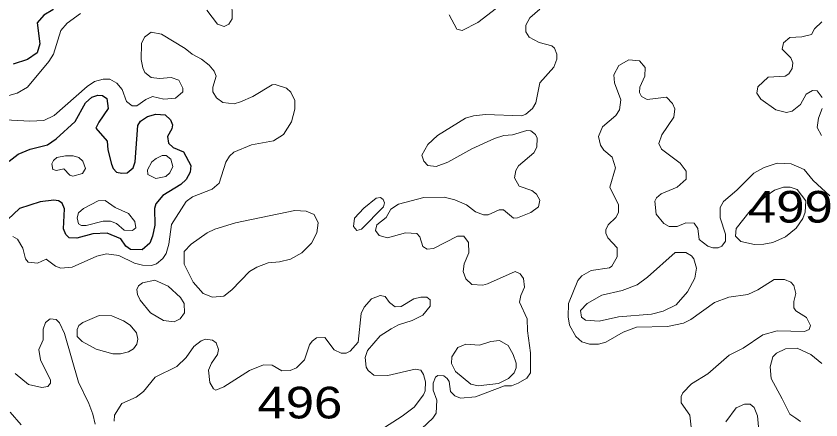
# Model space of a CAD drawing. Extents: x 577 to 602.9, y 7483.8 to 7511.6.
# Drawn here: x 591.512 to 593.545, y 7500.722 to 7501.742 of the extents above; entities that cross this region are included whole.
import ezdxf
from ezdxf.enums import TextEntityAlignment as Align

# ---------------------------------------------------------------- set-up
doc = ezdxf.new("R2010")
doc.units = 0
doc.header["$LTSCALE"] = 0.032
doc.layers.add('1', color=7, linetype='Continuous', lineweight=25)
doc.layers.add('2', color=7, linetype='Continuous', lineweight=13)
doc.layers.add('61', color=7, linetype='Continuous')

msp = doc.modelspace()

# ---------------------------------------------------------------- linework, layer by layer
at = {"layer": '1'}
for points in [[(591.5051, 7501.9305), (591.5377, 7501.9074), (591.5854, 7501.9193), (591.6053, 7501.9177), (591.6156, 7501.9098), (591.6164, 7501.8859), (591.5997, 7501.839), (591.6013, 7501.8136), (591.6116, 7501.7714), (591.6045, 7501.7579), (591.5822, 7501.7444), (591.5647, 7501.7253), (591.5719, 7501.672), (591.5647, 7501.6498), (591.5408, 7501.6331), (591.5043, 7501.6211)], [(591.4947, 7501.3762), (591.517, 7501.3937), (591.5472, 7501.4064), (591.5909, 7501.4168), (591.6132, 7501.4319), (591.6609, 7501.4764), (591.6872, 7501.5233), (591.7031, 7501.5376), (591.7182, 7501.5424), (591.7301, 7501.5416), (591.7412, 7501.5345), (591.7444, 7501.509), (591.7206, 7501.4748), (591.7134, 7501.4589), (591.742, 7501.4263), (591.7436, 7501.4048), (591.7532, 7501.3683), (591.7571, 7501.3571), (591.7651, 7501.3484), (591.7786, 7501.3452), (591.7921, 7501.3468), (591.8072, 7501.3587), (591.8128, 7501.3746), (591.8192, 7501.4661), (591.8263, 7501.4772), (591.8438, 7501.4891), (591.8645, 7501.4947), (591.8883, 7501.4931), (591.9019, 7501.4804), (591.9066, 7501.4677), (591.905, 7501.4573), (591.8947, 7501.4382), (591.8971, 7501.4215), (591.909, 7501.4104), (591.9345, 7501.3993), (591.9535, 7501.3651), (591.952, 7501.3484), (591.9416, 7501.3293), (591.9281, 7501.3166), (591.8828, 7501.2888), (591.8645, 7501.2681), (591.8613, 7501.2562), (591.8621, 7501.214), (591.8565, 7501.1862), (591.8494, 7501.1687), (591.8303, 7501.152), (591.8009, 7501.1528), (591.7889, 7501.1615), (591.7762, 7501.1798), (591.742, 7501.1941), (591.7054, 7501.1925), (591.6649, 7501.1814), (591.6458, 7501.1822), (591.6371, 7501.1902), (591.6315, 7501.2053), (591.6339, 7501.2554), (591.6283, 7501.2697), (591.6188, 7501.276), (591.6068, 7501.2776), (591.5727, 7501.2728), (591.5202, 7501.2562), (591.4605, 7501.2005)]]:
    msp.add_lwpolyline(points, dxfattribs=at)
at = {"layer": '2'}
for points in [[(592.0569, 7501.7826), (592.0577, 7501.7356), (592.049, 7501.7221), (592.0378, 7501.7158), (592.0203, 7501.7221), (591.9941, 7501.7571)], [(592.7726, 7501.7993), (592.6787, 7501.7261), (592.639, 7501.7062), (592.6255, 7501.7094), (592.6056, 7501.746)], [(592.7853, 7501.0915), (592.7726, 7501.0971), (592.7026, 7501.0661), (592.6907, 7501.0629), (592.6628, 7501.0645), (592.6477, 7501.0788), (592.6414, 7501.0971), (592.6438, 7501.1162), (592.6557, 7501.144), (592.6549, 7501.1703), (592.643, 7501.1862), (592.6271, 7501.1862), (592.5666, 7501.1552), (592.5507, 7501.1536), (592.5396, 7501.1607), (592.5316, 7501.1846), (592.5245, 7501.1933), (592.4959, 7501.1949), (592.4505, 7501.1822), (592.4291, 7501.1878), (592.4195, 7501.2005), (592.423, 7501.215), (592.4467, 7501.2339), (592.4582, 7501.2546), (592.4783, 7501.2673), (592.5421, 7501.2837), (592.5929, 7501.2848), (592.6199, 7501.2784), (592.6501, 7501.2657), (592.6724, 7501.2482), (592.6923, 7501.2402), (592.7042, 7501.2402), (592.732, 7501.253), (592.7432, 7501.253), (592.7686, 7501.2323), (592.7789, 7501.2331), (592.8123, 7501.2466), (592.8314, 7501.2609), (592.8346, 7501.2776), (592.8266, 7501.2927), (592.8147, 7501.3015), (592.7829, 7501.3126), (592.771, 7501.3341), (592.7742, 7501.3524), (592.7813, 7501.3643), (592.8195, 7501.3969), (592.8274, 7501.4112), (592.8282, 7501.4343), (592.8243, 7501.443), (592.8123, 7501.4526), (592.802, 7501.4534), (592.7662, 7501.4422), (592.7439, 7501.4406), (592.7201, 7501.4335), (592.6628, 7501.4072), (592.6024, 7501.373), (592.573, 7501.3627), (592.5523, 7501.3651), (592.542, 7501.3762), (592.5372, 7501.3913), (592.5523, 7501.4176), (592.5762, 7501.4406), (592.6469, 7501.4844), (592.6676, 7501.4907), (592.6978, 7501.4939), (592.7893, 7501.4907), (592.7996, 7501.4947), (592.8163, 7501.509), (592.8251, 7501.5233), (592.8354, 7501.5734), (592.8704, 7501.6132), (592.8783, 7501.6339), (592.8783, 7501.6466), (592.872, 7501.6617), (592.8656, 7501.6673), (592.833, 7501.676), (592.8084, 7501.6895), (592.7996, 7501.703), (592.7996, 7501.7197), (592.8099, 7501.738), (592.8346, 7501.7595)], [(591.6744, 7501.7492), (591.641, 7501.7245), (591.6251, 7501.7062), (591.606, 7501.6466), (591.5941, 7501.6275), (591.5408, 7501.5631)], [(593.5471, 7501.7277), (593.5288, 7501.7102), (593.5216, 7501.6959), (593.497, 7501.6903), (593.4668, 7501.6887), (593.4509, 7501.6752), (593.4469, 7501.6585), (593.4691, 7501.637), (593.4739, 7501.6243), (593.4723, 7501.61), (593.4644, 7501.5965), (593.4548, 7501.5909), (593.4119, 7501.5877), (593.3857, 7501.5639), (593.3833, 7501.548), (593.3936, 7501.5329), (593.431, 7501.5058), (593.458, 7501.4987), (593.4723, 7501.5019), (593.4938, 7501.5194), (593.5081, 7501.5448), (593.5239, 7501.5546), (593.5359, 7501.5535), (593.5487, 7501.5368)], [(591.4693, 7501.4812), (591.5464, 7501.4772), (591.5822, 7501.4788), (591.6076, 7501.4915), (591.6911, 7501.5647), (591.7102, 7501.5774), (591.7317, 7501.583), (591.7484, 7501.583), (591.7659, 7501.5726), (591.7794, 7501.5567), (591.7905, 7501.5265), (591.8048, 7501.5154), (591.8168, 7501.5154), (591.8398, 7501.5321), (591.8565, 7501.5392), (591.8852, 7501.5329), (591.9146, 7501.5353), (591.9329, 7501.5512), (591.9329, 7501.5607), (591.9233, 7501.5806), (591.9034, 7501.5869), (591.874, 7501.5846), (591.8533, 7501.5869), (591.8374, 7501.5997), (591.8319, 7501.6116), (591.8279, 7501.6331), (591.8287, 7501.6728), (591.8359, 7501.6895), (591.8533, 7501.7014), (591.8788, 7501.6967), (591.9392, 7501.6609), (591.9567, 7501.6458), (591.9806, 7501.6339), (591.9997, 7501.6188), (592.0124, 7501.6036), (592.0172, 7501.5909), (592.0092, 7501.5631), (592.0092, 7501.5512), (592.0179, 7501.5361), (592.0339, 7501.5241), (592.0625, 7501.5209), (592.0784, 7501.5257), (592.1102, 7501.5392), (592.1587, 7501.5687), (592.1666, 7501.5695), (592.1953, 7501.5599), (592.2056, 7501.5504), (592.2159, 7501.5289), (592.2159, 7501.5074), (592.2072, 7501.4756), (592.1873, 7501.443), (592.1619, 7501.4271), (592.1062, 7501.4168), (592.0617, 7501.3985), (592.0513, 7501.3889), (592.0418, 7501.373), (592.0251, 7501.3206), (592.0068, 7501.3055), (591.9575, 7501.2856), (591.9416, 7501.2736), (591.9042, 7501.2156), (591.8979, 7501.1663), (591.8907, 7501.1424), (591.8828, 7501.1297), (591.8669, 7501.1162), (591.8541, 7501.1122), (591.8311, 7501.113), (591.8112, 7501.1186), (591.7714, 7501.1377), (591.7404, 7501.1416), (591.7158, 7501.1361), (591.6538, 7501.1082), (591.6251, 7501.1059), (591.6116, 7501.1106), (591.5878, 7501.1281), (591.5655, 7501.1178), (591.5424, 7501.121), (591.5353, 7501.1289), (591.5289, 7501.156), (591.5154, 7501.179), (591.5035, 7501.1854)], [(593.3324, 7501.3023), (593.299, 7501.2744), (593.291, 7501.2585), (593.2902, 7501.2331), (593.3037, 7501.1917), (593.3037, 7501.1735), (593.295, 7501.1615), (593.2855, 7501.1568), (593.2719, 7501.1568), (593.2592, 7501.1615), (593.2377, 7501.1782), (593.2338, 7501.2061), (593.225, 7501.2196), (593.2036, 7501.2204), (593.1821, 7501.2108), (593.1614, 7501.2108), (593.1479, 7501.218), (593.1288, 7501.2418), (593.1256, 7501.2752), (593.1296, 7501.2832), (593.1415, 7501.2935), (593.1821, 7501.3102), (593.2051, 7501.3301), (593.2051, 7501.3508), (593.1892, 7501.3707), (593.1423, 7501.4064), (593.136, 7501.4208), (593.1431, 7501.4422), (593.1733, 7501.4868), (593.1757, 7501.5082), (593.1702, 7501.5217), (593.1551, 7501.5376), (593.1058, 7501.5321), (593.0922, 7501.5392), (593.0867, 7501.5496), (593.0875, 7501.5631), (593.1002, 7501.5909), (593.101, 7501.6124), (593.0867, 7501.6291), (593.0596, 7501.6323), (593.0342, 7501.6172), (593.0223, 7501.5941), (593.0238, 7501.5742), (593.0398, 7501.5305), (593.0366, 7501.5058), (593.027, 7501.4915), (592.9936, 7501.4629), (592.9833, 7501.4382), (592.9881, 7501.416), (592.9968, 7501.4033), (593.0175, 7501.3858), (593.0262, 7501.3587), (593.0119, 7501.3102), (593.0334, 7501.2657), (593.0334, 7501.2458), (593.027, 7501.2339), (593.0079, 7501.2148), (593.0016, 7501.2021), (593.0016, 7501.1941), (593.0071, 7501.1822), (593.0302, 7501.1568), (593.0302, 7501.1345), (593.0167, 7501.1106), (593.0111, 7501.1067), (592.965, 7501.0995), (592.9411, 7501.086), (592.9308, 7501.0741), (592.9078, 7501.016), (592.9062, 7500.9826), (592.9101, 7500.9619), (592.926, 7500.9333), (592.9411, 7500.9198), (592.9602, 7500.9134), (592.9833, 7500.9134), (593.0016, 7500.9182), (593.0453, 7500.9436), (593.0788, 7500.9567), (593.1574, 7500.958), (593.198, 7500.9667), (593.2163, 7500.9762), (593.2759, 7501.0192), (593.3125, 7501.0327), (593.3602, 7501.0391), (593.3857, 7501.051), (593.427, 7501.0772), (593.4532, 7501.0772), (593.4691, 7501.0701), (593.4771, 7501.0621), (593.4819, 7501.0415), (593.4763, 7501.0216), (593.4763, 7501.0057), (593.4819, 7500.9977), (593.5089, 7500.981), (593.5192, 7500.9611), (593.5153, 7500.9508), (593.5033, 7500.9452), (593.4342, 7500.9476), (593.3984, 7500.9373), (593.3491, 7500.9031), (593.3133, 7500.8856), (593.2592, 7500.8387)], [(591.5408, 7501.5631), (591.5146, 7501.548), (591.4653, 7501.5345)], [(593.5487, 7501.509), (593.5391, 7501.4844), (593.5359, 7501.4613), (593.5463, 7501.4406)], [(593.5677, 7501.288), (593.5256, 7501.3269), (593.5025, 7501.3548), (593.4699, 7501.3691), (593.4342, 7501.3707), (593.4016, 7501.3603), (593.3753, 7501.3452), (593.3324, 7501.3023)], [(592.5229, 7500.6868), (592.565, 7500.7266), (592.573, 7500.7393), (592.5746, 7500.7719), (592.5658, 7500.7973), (592.5658, 7500.8148), (592.5714, 7500.8299), (592.577, 7500.8347), (592.5921, 7500.8339), (592.6008, 7500.8268), (592.6056, 7500.8196), (592.6096, 7500.7942), (592.6199, 7500.783), (592.6342, 7500.7775), (592.6724, 7500.7806), (592.7455, 7500.8085), (592.763, 7500.8085), (592.7805, 7500.8148), (592.802, 7500.8276), (592.8115, 7500.8411), (592.8115, 7500.892), (592.8036, 7500.9476), (592.8028, 7500.9778), (592.7837, 7501.02), (592.7869, 7501.0367), (592.7964, 7501.0574), (592.794, 7501.0796), (592.7853, 7501.0915)], [(591.7595, 7500.7194), (591.7603, 7500.7345), (591.7786, 7500.7639), (591.8152, 7500.7798), (591.8335, 7500.7942), (591.8629, 7500.8299), (591.9178, 7500.857), (591.9416, 7500.88), (591.9607, 7500.9079), (591.979, 7500.9222), (591.9901, 7500.9262), (592.0084, 7500.9238), (592.0172, 7500.9166), (592.0235, 7500.8999), (592.0203, 7500.8872), (592.0052, 7500.8657), (591.9981, 7500.8482), (592.0013, 7500.8164), (592.0108, 7500.8005), (592.0164, 7500.7973), (592.037, 7500.8061), (592.1014, 7500.8466), (592.1372, 7500.8617), (592.1587, 7500.8602), (592.1833, 7500.8458), (592.204, 7500.8474), (592.2199, 7500.8538), (592.2406, 7500.8737), (592.2533, 7500.9118), (592.2597, 7500.9214), (592.2708, 7500.9293), (592.2915, 7500.9301), (592.3153, 7500.8991), (592.3328, 7500.8904), (592.3456, 7500.8912), (592.3555, 7500.896), (592.3758, 7500.919), (592.3837, 7500.9914), (592.3909, 7501.0073), (592.41, 7501.0279), (592.4314, 7501.0367), (592.4442, 7501.0343), (592.4553, 7501.0184), (592.4696, 7501.0081), (592.4847, 7501.0089), (592.5165, 7501.0279)], [(592.5165, 7501.0279), (592.534, 7501.0327), (592.5491, 7501.0319), (592.5579, 7501.0256), (592.5579, 7501.0096), (592.5396, 7500.9866), (592.5125, 7500.9731), (592.4776, 7500.9627), (592.4598, 7500.9523)], [(591.5098, 7500.8395), (591.5432, 7500.8116), (591.5766, 7500.8037), (591.5917, 7500.8069), (591.5989, 7500.8148), (591.5989, 7500.8228), (591.5734, 7500.8737), (591.5695, 7500.8999), (591.5798, 7500.9246), (591.5806, 7500.9516), (591.5862, 7500.9683), (591.5981, 7500.9778), (591.6132, 7500.9755), (591.6212, 7500.9675), (591.6339, 7500.9405), (591.6697, 7500.8172), (591.6959, 7500.7639), (591.7054, 7500.7369), (591.7118, 7500.7115)], [(592.4598, 7500.9523), (592.432, 7500.9346), (592.3995, 7500.8974), (592.3941, 7500.88), (592.3965, 7500.8554), (592.4012, 7500.8466), (592.4155, 7500.8355), (592.4513, 7500.8347), (592.5197, 7500.8506), (592.534, 7500.8482), (592.5412, 7500.8371), (592.5459, 7500.818), (592.5452, 7500.7957), (592.5412, 7500.7854), (592.5173, 7500.7544), (592.4871, 7500.7313), (592.4306, 7500.6956)], [(593.4937, 7500.7182), (593.4818, 7500.727), (593.4668, 7500.7364), (593.4469, 7500.7751), (593.4198, 7500.8268), (593.4167, 7500.8562), (593.4238, 7500.8816), (593.4326, 7500.8912), (593.4556, 7500.9015), (593.485, 7500.9031), (593.52, 7500.8872), (593.5471, 7500.8649)], [(593.2592, 7500.8387), (593.2179, 7500.8132), (593.1964, 7500.7902), (593.1924, 7500.7814), (593.1924, 7500.7655), (593.2139, 7500.7345), (593.2171, 7500.7035)], [(593.3053, 7500.717), (593.3308, 7500.7528), (593.3523, 7500.7623), (593.3666, 7500.7616), (593.3769, 7500.7536), (593.3849, 7500.7321), (593.3872, 7500.7043)], [(591.5249, 7500.7099), (591.4971, 7500.7417)]]:
    msp.add_lwpolyline(points, dxfattribs=at)
for points in [[(591.6561, 7501.3897), (591.6705, 7501.385), (591.6808, 7501.3762), (591.6872, 7501.3571), (591.6792, 7501.3444), (591.6553, 7501.3381), (591.6474, 7501.3404), (591.6323, 7501.3563), (591.614, 7501.3524), (591.6045, 7501.3548), (591.6021, 7501.3691), (591.606, 7501.3778), (591.6148, 7501.385), (591.6363, 7501.3897)], [(591.8661, 7501.3826), (591.8812, 7501.3905), (591.8907, 7501.3905), (591.9026, 7501.381), (591.9074, 7501.3627), (591.9003, 7501.346), (591.8899, 7501.3373), (591.8645, 7501.3325), (591.8446, 7501.342), (591.8438, 7501.354), (591.8549, 7501.3738)], [(593.3427, 7501.1727), (593.3292, 7501.1862), (593.3308, 7501.2061), (593.3666, 7501.2506), (593.4087, 7501.2895), (593.4278, 7501.3023), (593.4509, 7501.3102), (593.4676, 7501.3102), (593.485, 7501.3039), (593.5073, 7501.276), (593.5057, 7501.2474), (593.4994, 7501.2307), (593.4827, 7501.2069), (593.4555, 7501.1847), (593.4234, 7501.1705), (593.4005, 7501.1659), (593.377, 7501.1655)], [(591.7619, 7501.2585), (591.7961, 7501.2434), (591.812, 7501.2235), (591.8144, 7501.2076), (591.8056, 7501.2005), (591.785, 7501.2013), (591.7651, 7501.218), (591.75, 7501.2243), (591.7317, 7501.2243), (591.6887, 7501.2132), (591.6768, 7501.2132), (591.6697, 7501.2172), (591.6665, 7501.2331), (591.6697, 7501.245), (591.6824, 7501.2562), (591.719, 7501.276), (591.7365, 7501.2768)], [(592.4402, 7501.2601), (592.4426, 7501.2705), (592.4394, 7501.2792), (592.4322, 7501.284), (592.4219, 7501.2824), (592.3901, 7501.2569), (592.367, 7501.2315), (592.3639, 7501.2108), (592.3726, 7501.2005), (592.3845, 7501.2037)], [(592.177, 7501.1218), (592.2048, 7501.1281), (592.2334, 7501.144), (592.2581, 7501.1687), (592.2716, 7501.1949), (592.2748, 7501.2204), (592.2652, 7501.241), (592.2446, 7501.2498), (592.2159, 7501.2514), (592.0665, 7501.2204), (592.014, 7501.2045), (591.9949, 7501.1949), (591.9543, 7501.1663), (591.936, 7501.148), (591.9368, 7501.1154), (591.9591, 7501.0701), (591.9846, 7501.0415), (592.0084, 7501.0327), (592.037, 7501.0351), (592.0569, 7501.051), (592.1014, 7501.0971), (592.1197, 7501.1082), (592.1484, 7501.1194)], [(593.2242, 7501.1289), (593.2306, 7501.1059), (593.2266, 7501.0804), (593.2083, 7501.0454), (593.1797, 7501.0128), (593.1463, 7500.9969), (593.1169, 7500.989), (593.0334, 7500.9826), (592.9849, 7500.9715), (592.9507, 7500.9739), (592.9404, 7500.9818), (592.938, 7500.9985), (592.9547, 7501.016), (592.992, 7501.0375), (593.0429, 7501.0494), (593.0811, 7501.0637), (593.1073, 7501.0828), (593.1765, 7501.1448), (593.2036, 7501.1448), (593.2179, 7501.1369)], [(591.8255, 7501.0248), (591.851, 7500.9929), (591.8844, 7500.9731), (591.9114, 7500.9699), (591.9265, 7500.9778), (591.9376, 7500.9929), (591.9368, 7501.016), (591.9273, 7501.0311), (591.8963, 7501.0597), (591.8621, 7501.0749), (591.8311, 7501.0685), (591.8207, 7501.0613), (591.8168, 7501.0518), (591.8184, 7501.0391)], [(591.7834, 7500.9723), (591.8001, 7500.9619), (591.816, 7500.9421), (591.8192, 7500.9262), (591.8168, 7500.9134), (591.808, 7500.9015), (591.7961, 7500.8943), (591.7754, 7500.8888), (591.7563, 7500.8888), (591.7142, 7500.9007), (591.6784, 7500.9206), (591.6657, 7500.9333), (591.6657, 7500.9508), (591.6705, 7500.9603), (591.6808, 7500.9683), (591.7213, 7500.9858), (591.754, 7500.985)], [(592.7702, 7500.8411), (592.775, 7500.8538), (592.775, 7500.8657), (592.7678, 7500.8872), (592.7551, 7500.9102), (592.7328, 7500.923), (592.7113, 7500.9206), (592.6827, 7500.911), (592.6477, 7500.9134), (592.6278, 7500.9055), (592.6127, 7500.8816), (592.6119, 7500.8649), (592.6223, 7500.8442), (592.6605, 7500.8124), (592.6795, 7500.8085), (592.7308, 7500.8142), (592.7559, 7500.8268)]]:
    msp.add_lwpolyline(points, close=True, dxfattribs=at)

# ---------------------------------------------------------------- texts
at = {"layer": '61', "width": 1.2}
for s, p in [('499', (593.4679, 7501.2207)), ('496', (592.2288, 7500.7259))]:
    msp.add_text(s, height=0.08, dxfattribs=at).set_placement(p, align=Align.CENTER)

doc.saveas('drawing.dxf')
